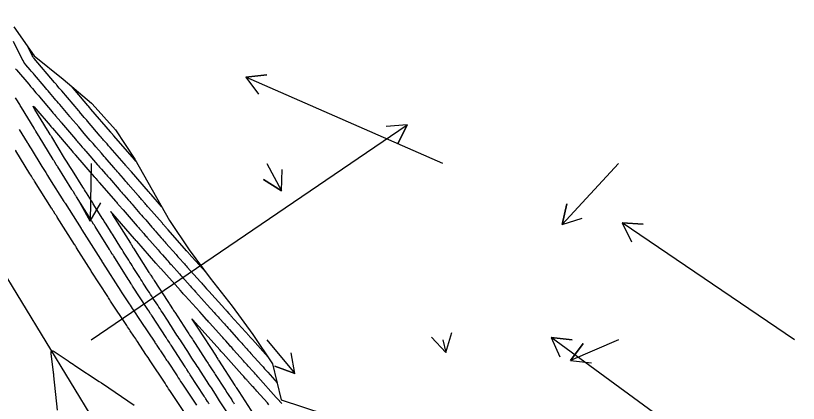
# Model space of a CAD drawing. Extents: x 954385 to 988206, y 1868364 to 1924553.
# Drawn here: x 956885.7 to 957108.2, y 1921300.9 to 1921411 of the extents above; entities that cross this region are included whole.
import ezdxf

# ---------------------------------------------------------------- set-up
doc = ezdxf.new("R2010")
doc.units = 0
for name, color, linetype in [('24', 7, 'Continuous'), ('26', 7, 'Continuous'), ('6', 7, 'Continuous'), ('7', 7, 'Continuous'), ('Default', 7, 'Continuous')]:
    doc.layers.add(name, color=color, linetype=linetype)

msp = doc.modelspace()

# ---------------------------------------------------------------- linework, layer by layer
at = {"layer": '24'}
msp.add_lwpolyline([(956885.2, 1921407.77), (956890.96, 1921399.57), (956899.23, 1921392.9), (956907.23, 1921386.07), (956907.45, 1921385.88), (956914.07, 1921378.54), (956919.56, 1921370.17), (956924.54, 1921361.49), (956929.4, 1921352.75), (956935.05, 1921344.48), (956940.99, 1921336.39), (956947.24, 1921328.49), (956953.14, 1921320.38), (956958.74, 1921312.08), (956961.18, 1921301.85), (956973.62, 1921297.74)], dxfattribs=at)
at = {"layer": '26'}
for points in [[(957007.13, 1921368.93), (956951.17, 1921393.51), (956957.14, 1921394.17), (956951.17, 1921393.51), (956954.72, 1921388.68)], [(956907.13, 1921318.93), (956996.97, 1921379.91), (956994.36, 1921374.51), (956996.97, 1921379.91), (956990.99, 1921379.47)], [(956907.13, 1921368.93), (956906.87, 1921352.63), (956903.95, 1921357.87), (956906.87, 1921352.63), (956909.95, 1921357.77)], [(956957.13, 1921368.93), (956961.24, 1921361.24), (956956.15, 1921364.41), (956961.24, 1921361.24), (956961.44, 1921367.24)], [(957057.13, 1921368.93), (957041.04, 1921351.68), (957042.39, 1921357.53), (957041.04, 1921351.68), (957046.78, 1921353.44)], [(957107.13, 1921318.93), (957058.14, 1921352.13), (957064.12, 1921351.7), (957058.14, 1921352.13), (957060.76, 1921346.73)], [(957007.13, 1921318.93), (957007.98, 1921315.25), (957003.89, 1921319.64), (957007.98, 1921315.25), (957009.73, 1921320.99)], [(956957.13, 1921318.93), (956965.03, 1921309.31), (956959.42, 1921311.42), (956965.03, 1921309.31), (956964.05, 1921315.23)], [(957107.13, 1921268.93), (957037.98, 1921319.53), (957043.94, 1921318.88), (957037.98, 1921319.53), (957040.4, 1921314.04)], [(957057.13, 1921318.93), (957043.47, 1921313), (957047.04, 1921317.82), (957043.47, 1921313), (957049.43, 1921312.32)]]:
    msp.add_lwpolyline(points, dxfattribs=at)
at = {"layer": '6'}
for points in [[(956927.18, 1921356.75), (956924.24, 1921360.12), (956924.11, 1921360.27), (956923.97, 1921360.43), (956923.63, 1921360.82), (956923.43, 1921361.05), (956918.61, 1921366.58), (956918.44, 1921366.78), (956918.26, 1921366.97), (956918.09, 1921367.17), (956917.92, 1921367.37), (956917.24, 1921368.15), (956917.07, 1921368.35), (956916.9, 1921368.54), (956916.73, 1921368.74), (956916.56, 1921368.93), (956912.6, 1921373.47), (956912.37, 1921373.74), (956912.13, 1921374.01), (956911.89, 1921374.28), (956911.66, 1921374.55), (956910.71, 1921375.64), (956910.47, 1921375.92), (956910.23, 1921376.19), (956910, 1921376.46), (956909.76, 1921376.74), (956906.13, 1921380.98), (956905.9, 1921381.25), (956905.67, 1921381.52), (956905.44, 1921381.79), (956905.21, 1921382.06), (956903.86, 1921383.63), (956903.8, 1921383.71), (956903.72, 1921383.8), (956903.7, 1921383.83), (956903.65, 1921383.88), (956903.64, 1921383.9), (956898.77, 1921389.62), (956898.61, 1921389.82), (956898.44, 1921390.02), (956898.27, 1921390.21), (956898.1, 1921390.41), (956897.43, 1921391.2), (956897.26, 1921391.4), (956897.1, 1921391.6), (956896.93, 1921391.79), (956896.76, 1921391.99), (956890.97, 1921398.81), (956890.8, 1921399.01), (956890.63, 1921399.21), (956890.59, 1921399.26), (956890.55, 1921399.32), (956890.52, 1921399.37), (956890.49, 1921399.43), (956889.12, 1921402.19)], [(956933.68, 1921298.21), (956929.54, 1921304.47), (956929.19, 1921304.99), (956928.85, 1921305.51), (956928.5, 1921306.03), (956928.16, 1921306.56), (956923.92, 1921312.95), (956923.62, 1921313.4), (956923.32, 1921313.86), (956923.02, 1921314.31), (956922.72, 1921314.76), (956920.32, 1921318.37), (956920.06, 1921318.75), (956919.81, 1921319.14), (956919.56, 1921319.52), (956919.3, 1921319.9), (956918.29, 1921321.42), (956918.03, 1921321.81), (956917.78, 1921322.19), (956917.53, 1921322.57), (956917.27, 1921322.95), (956912.67, 1921329.91), (956912.46, 1921330.22), (956912.26, 1921330.53), (956912.05, 1921330.85), (956911.85, 1921331.16), (956907.2, 1921338.42), (956907.02, 1921338.68), (956906.85, 1921338.95), (956906.68, 1921339.22), (956906.51, 1921339.49), (956903.01, 1921345.03), (956902.86, 1921345.26), (956902.71, 1921345.5), (956902.56, 1921345.74), (956902.41, 1921345.98), (956897.49, 1921353.76), (956897.36, 1921353.97), (956897.22, 1921354.18), (956897.09, 1921354.39), (956896.96, 1921354.6), (956896.43, 1921355.43), (956896.29, 1921355.64), (956896.16, 1921355.85), (956896.03, 1921356.06), (956895.9, 1921356.27), (956891.03, 1921363.96), (956890.92, 1921364.14), (956890.82, 1921364.31), (956890.71, 1921364.48), (956890.6, 1921364.65), (956890.18, 1921365.35), (956889.96, 1921365.69), (956889.75, 1921366.04), (956885.73, 1921372.58), (956885.71, 1921372.6), (956885.7, 1921372.63), (956885.69, 1921372.64), (956885.61, 1921372.78)], [(956957.7, 1921300.47), (956957.27, 1921300.95), (956954.23, 1921304.34), (956953.94, 1921304.66), (956953.65, 1921304.98), (956953.36, 1921305.31), (956953.07, 1921305.63), (956951.61, 1921307.26), (956951.48, 1921307.41), (956951.34, 1921307.56), (956951.21, 1921307.7), (956951.08, 1921307.85), (956950.56, 1921308.43), (956950.43, 1921308.58), (956950.3, 1921308.72), (956950.17, 1921308.87), (956950.03, 1921309.01), (956944.69, 1921314.96), (956944.55, 1921315.12), (956944.4, 1921315.28), (956944.04, 1921315.69), (956943.82, 1921315.93), (956937.79, 1921322.64), (956937.73, 1921322.7), (956937.57, 1921322.88), (956936.07, 1921324.55), (956935.87, 1921324.76), (956935.79, 1921324.81), (956935.82, 1921324.72), (956935.97, 1921324.48), (956937.28, 1921322.47), (956937.31, 1921322.42), (956937.35, 1921322.37), (956937.47, 1921322.18), (956942.65, 1921314.21), (956942.71, 1921314.12), (956942.77, 1921314.03), (956942.82, 1921313.94), (956942.88, 1921313.85), (956943.17, 1921313.41), (956943.28, 1921313.23), (956943.34, 1921313.14), (956948.03, 1921305.93), (956948.12, 1921305.78), (956948.21, 1921305.64), (956948.3, 1921305.5), (956948.4, 1921305.35), (956948.77, 1921304.78), (956948.96, 1921304.49), (956949.14, 1921304.2), (956953.4, 1921297.62)]]:
    msp.add_lwpolyline(points, dxfattribs=at)
at = {"layer": '7'}
for points in [[(956939.72, 1921338.12), (956934.92, 1921343.45), (956934.81, 1921343.58), (956934.7, 1921343.7), (956934.48, 1921343.94), (956934.43, 1921344), (956934.37, 1921344.07), (956934.32, 1921344.13), (956934.27, 1921344.19), (956929.01, 1921350.16), (956928.88, 1921350.31), (956928.74, 1921350.46), (956928.61, 1921350.62), (956928.47, 1921350.77), (956927.94, 1921351.38), (956927.8, 1921351.53), (956927.67, 1921351.69), (956927.53, 1921351.84), (956927.4, 1921351.99), (956923.47, 1921356.51), (956923.22, 1921356.79), (956922.97, 1921357.07), (956922.73, 1921357.35), (956922.48, 1921357.64), (956921.5, 1921358.77), (956921.25, 1921359.05), (956921, 1921359.33), (956920.76, 1921359.61), (956920.51, 1921359.9), (956917.69, 1921363.13), (956917.36, 1921363.52), (956917.02, 1921363.9), (956916.69, 1921364.28), (956916.35, 1921364.67), (956915.01, 1921366.21), (956914.67, 1921366.59), (956914.34, 1921366.98), (956914, 1921367.36), (956913.67, 1921367.75), (956911.63, 1921370.08), (956911.23, 1921370.54), (956910.84, 1921370.99), (956910.44, 1921371.45), (956910.05, 1921371.9), (956908.47, 1921373.71), (956908.07, 1921374.17), (956907.68, 1921374.62), (956907.28, 1921375.08), (956906.89, 1921375.54), (956905.2, 1921377.51), (956904.81, 1921377.97), (956904.41, 1921378.43), (956904.02, 1921378.89), (956903.63, 1921379.35), (956901.29, 1921382.08), (956901.2, 1921382.18), (956901.18, 1921382.21), (956901.16, 1921382.23), (956901.1, 1921382.3), (956901.07, 1921382.35), (956898.23, 1921385.69), (956897.86, 1921386.12), (956897.49, 1921386.56), (956897.12, 1921386.99), (956896.75, 1921387.43), (956895.28, 1921389.16), (956894.91, 1921389.6), (956894.54, 1921390.03), (956894.17, 1921390.47), (956893.8, 1921390.9), (956891.02, 1921394.17), (956890.72, 1921394.53), (956890.42, 1921394.89), (956890.11, 1921395.24), (956889.81, 1921395.6), (956888.59, 1921397.03), (956888.3, 1921397.4), (956888.04, 1921397.78), (956887.79, 1921398.18), (956887.57, 1921398.59), (956885.07, 1921403.64)], [(956885.68, 1921395.9), (956885.92, 1921395.61), (956889.44, 1921391.46), (956889.69, 1921391.16), (956889.95, 1921390.86), (956890.2, 1921390.56), (956890.45, 1921390.26), (956891.47, 1921389.07), (956891.73, 1921388.77), (956891.98, 1921388.47), (956892.23, 1921388.17), (956892.49, 1921387.87), (956896.04, 1921383.68), (956896.29, 1921383.39), (956896.54, 1921383.1), (956896.79, 1921382.8), (956897.04, 1921382.51), (956898.5, 1921380.79), (956898.53, 1921380.75), (956898.56, 1921380.71), (956898.65, 1921380.61), (956898.67, 1921380.58), (956898.72, 1921380.53), (956902.67, 1921375.92), (956902.91, 1921375.63), (956903.16, 1921375.34), (956903.4, 1921375.06), (956903.65, 1921374.77), (956904.63, 1921373.63), (956904.87, 1921373.34), (956905.12, 1921373.06), (956905.36, 1921372.77), (956905.61, 1921372.49), (956908.99, 1921368.61), (956909.26, 1921368.29), (956909.54, 1921367.97), (956909.82, 1921367.65), (956910.1, 1921367.33), (956911.22, 1921366.05), (956911.5, 1921365.73), (956911.78, 1921365.41), (956912.06, 1921365.09), (956912.34, 1921364.77), (956915.11, 1921361.59), (956915.44, 1921361.21), (956915.78, 1921360.83), (956916.11, 1921360.44), (956916.44, 1921360.06), (956917.78, 1921358.53), (956918.11, 1921358.15), (956918.44, 1921357.77), (956918.78, 1921357.38), (956919.11, 1921357), (956921.02, 1921354.81), (956921.43, 1921354.34), (956921.84, 1921353.87), (956922.25, 1921353.4), (956922.66, 1921352.93), (956924.45, 1921350.88), (956924.78, 1921350.5), (956925.11, 1921350.12), (956925.44, 1921349.74), (956925.77, 1921349.36), (956927.1, 1921347.85), (956927.43, 1921347.48), (956927.77, 1921347.1), (956928.1, 1921346.72), (956928.43, 1921346.34), (956931.3, 1921343.09), (956931.56, 1921342.8), (956931.82, 1921342.5), (956932.08, 1921342.21), (956932.34, 1921341.91), (956933.39, 1921340.74), (956933.66, 1921340.45), (956933.92, 1921340.16), (956934.18, 1921339.87), (956934.44, 1921339.57), (956938.22, 1921335.37), (956938.42, 1921335.15), (956938.61, 1921334.94), (956938.81, 1921334.72), (956939.01, 1921334.5), (956939.99, 1921333.41), (956940.58, 1921332.75), (956945.13, 1921327.71), (956945.28, 1921327.55), (956945.43, 1921327.38), (956945.57, 1921327.22), (956945.72, 1921327.05), (956946.32, 1921326.39), (956946.47, 1921326.22), (956946.62, 1921326.06), (956946.77, 1921325.89), (956946.91, 1921325.72), (956952.07, 1921319.99), (956952.22, 1921319.82), (956952.38, 1921319.65), (956952.76, 1921319.22), (956952.92, 1921319.05), (956952.99, 1921318.96), (956957.44, 1921314.01)], [(956919.86, 1921369.64), (956919.5, 1921370.06), (956919.44, 1921370.12), (956913.58, 1921376.85), (956913.5, 1921376.94), (956913.42, 1921377.03), (956913.34, 1921377.12), (956913.27, 1921377.21), (956912.95, 1921377.57), (956912.87, 1921377.66), (956912.79, 1921377.75), (956912.71, 1921377.85), (956912.64, 1921377.94), (956907.06, 1921384.45), (956906.79, 1921384.77), (956906.41, 1921385.21), (956906.35, 1921385.29), (956906.22, 1921385.43), (956906.2, 1921385.45), (956901.58, 1921390.9)], [(956940.66, 1921300.75), (956940.53, 1921300.94), (956940.41, 1921301.14), (956940.28, 1921301.34), (956939.77, 1921302.12), (956939.64, 1921302.32), (956939.51, 1921302.52), (956939.39, 1921302.71), (956939.26, 1921302.91), (956935.34, 1921308.95), (956935.21, 1921309.14), (956935.09, 1921309.33), (956934.96, 1921309.52), (956934.84, 1921309.71), (956934.35, 1921310.47), (956934.22, 1921310.66), (956934.1, 1921310.86), (956933.98, 1921311.05), (956933.85, 1921311.24), (956929.88, 1921317.36), (956929.76, 1921317.54), (956929.64, 1921317.72), (956929.52, 1921317.9), (956929.4, 1921318.09), (956928.93, 1921318.81), (956928.81, 1921319), (956928.69, 1921319.18), (956928.57, 1921319.36), (956928.45, 1921319.54), (956924.4, 1921325.76), (956924.29, 1921325.93), (956924.18, 1921326.1), (956924.07, 1921326.27), (956923.95, 1921326.44), (956923.51, 1921327.13), (956923.29, 1921327.47), (956923.06, 1921327.81), (956918.93, 1921334.17), (956918.83, 1921334.33), (956918.73, 1921334.49), (956918.63, 1921334.65), (956918.53, 1921334.81), (956917.92, 1921335.77), (956917.71, 1921336.09), (956913.57, 1921342.62), (956913.47, 1921342.78), (956913.37, 1921342.94), (956913.27, 1921343.1), (956913.17, 1921343.25), (956912.78, 1921343.89), (956912.68, 1921344.05), (956912.58, 1921344.2), (956912.48, 1921344.36), (956912.38, 1921344.52), (956908.26, 1921351.09), (956908.06, 1921351.41), (956907.86, 1921351.73), (956907.45, 1921352.38), (956907.35, 1921352.55), (956907.24, 1921352.71), (956907.14, 1921352.87), (956907.04, 1921353.03), (956902.95, 1921359.55), (956902.85, 1921359.72), (956902.74, 1921359.88), (956902.64, 1921360.05), (956902.53, 1921360.22), (956902.11, 1921360.89), (956902.01, 1921361.05), (956901.9, 1921361.22), (956901.8, 1921361.39), (956901.69, 1921361.56), (956897.64, 1921368.02), (956897.54, 1921368.19), (956897.43, 1921368.35), (956897.33, 1921368.52), (956897.22, 1921368.7), (956896.8, 1921369.38), (956896.7, 1921369.55), (956896.59, 1921369.72), (956896.49, 1921369.89), (956896.38, 1921370.06), (956892.35, 1921376.63), (956892.31, 1921376.69), (956892.23, 1921376.83), (956892.2, 1921376.88), (956892.17, 1921376.92), (956891.43, 1921378.14), (956891.3, 1921378.35), (956891.17, 1921378.56), (956891.04, 1921378.77), (956890.92, 1921378.98), (956887.33, 1921384.87), (956887.16, 1921385.14), (956887, 1921385.42), (956886.83, 1921385.69), (956886.66, 1921385.97), (956885.99, 1921387.06), (956885.82, 1921387.34), (956885.66, 1921387.61)], [(956945.71, 1921298.47), (956943.68, 1921301.6), (956943.39, 1921302.06), (956943.09, 1921302.51), (956942.8, 1921302.96), (956942.51, 1921303.41), (956941.34, 1921305.22), (956941.04, 1921305.67), (956940.75, 1921306.12), (956940.46, 1921306.57), (956940.17, 1921307.02), (956938.26, 1921309.96), (956937.95, 1921310.43), (956937.65, 1921310.9), (956937.34, 1921311.37), (956937.04, 1921311.84), (956935.82, 1921313.71), (956935.52, 1921314.18), (956935.21, 1921314.65), (956934.91, 1921315.11), (956934.6, 1921315.58), (956932.83, 1921318.31), (956932.52, 1921318.8), (956932.2, 1921319.29), (956931.88, 1921319.78), (956931.56, 1921320.26), (956930.29, 1921322.22), (956929.97, 1921322.71), (956929.65, 1921323.2), (956929.33, 1921323.69), (956929.01, 1921324.18), (956927.41, 1921326.64), (956927.07, 1921327.15), (956926.74, 1921327.67), (956926.4, 1921328.18), (956926.07, 1921328.7), (956924.73, 1921330.75), (956924.4, 1921331.27), (956924.06, 1921331.78), (956923.73, 1921332.3), (956923.39, 1921332.81), (956921.98, 1921334.99), (956921.63, 1921335.52), (956921.29, 1921336.06), (956920.95, 1921336.6), (956920.6, 1921337.13), (956919.14, 1921339.45), (956918.81, 1921339.96), (956918.49, 1921340.46), (956918.17, 1921340.97), (956917.85, 1921341.47), (956916.57, 1921343.49), (956916.25, 1921344), (956915.93, 1921344.51), (956915.61, 1921345.01), (956915.3, 1921345.52), (956913.48, 1921348.41), (956913.2, 1921348.86), (956912.91, 1921349.32), (956912.62, 1921349.78), (956912.34, 1921350.24), (956911.19, 1921352.06), (956910.9, 1921352.52), (956910.62, 1921352.98), (956910.33, 1921353.43), (956910.04, 1921353.89), (956907.74, 1921357.56), (956907.5, 1921357.95), (956907.25, 1921358.34), (956907.01, 1921358.73), (956906.77, 1921359.12), (956905.79, 1921360.67), (956905.55, 1921361.06), (956905.3, 1921361.45), (956905.06, 1921361.84), (956904.82, 1921362.23), (956901.86, 1921366.94), (956901.67, 1921367.24), (956901.48, 1921367.54), (956901.3, 1921367.83), (956901.11, 1921368.13), (956900.36, 1921369.32), (956900.18, 1921369.62), (956899.99, 1921369.92), (956899.8, 1921370.22), (956899.62, 1921370.52), (956895.94, 1921376.5), (956895.84, 1921376.67), (956895.74, 1921376.84), (956895.63, 1921377.02), (956895.53, 1921377.19), (956894.93, 1921378.16), (956894.9, 1921378.21), (956894.87, 1921378.26), (956894.78, 1921378.41), (956894.75, 1921378.45), (956891.18, 1921384.32), (956890.78, 1921385.01), (956890.69, 1921385.28), (956890.91, 1921385.11), (956891.45, 1921384.52), (956895.49, 1921379.75), (956895.69, 1921379.52), (956895.93, 1921379.24), (956895.97, 1921379.19), (956896.02, 1921379.14), (956896.14, 1921378.99), (956896.15, 1921378.97), (956901.74, 1921372.45), (956901.98, 1921372.16), (956902.39, 1921371.68), (956902.47, 1921371.59), (956902.56, 1921371.49), (956902.64, 1921371.4), (956902.72, 1921371.3), (956908.01, 1921365.23), (956908.13, 1921365.09), (956908.25, 1921364.96), (956908.37, 1921364.82), (956908.49, 1921364.68), (956908.98, 1921364.12), (956909.1, 1921363.98), (956909.22, 1921363.84), (956909.34, 1921363.71), (956909.46, 1921363.57), (956914.19, 1921358.14), (956914.36, 1921357.95), (956914.53, 1921357.75), (956914.7, 1921357.56), (956914.87, 1921357.36), (956915.55, 1921356.59), (956915.72, 1921356.39), (956915.89, 1921356.2), (956916.05, 1921356.01), (956916.22, 1921355.81), (956920.25, 1921351.2), (956920.48, 1921350.93), (956920.71, 1921350.67), (956920.94, 1921350.4), (956921.17, 1921350.14), (956922.09, 1921349.08), (956922.32, 1921348.82), (956922.55, 1921348.55), (956922.78, 1921348.29), (956923.01, 1921348.03), (956926.17, 1921344.43), (956926.48, 1921344.08), (956926.79, 1921343.73), (956927.1, 1921343.38), (956927.41, 1921343.03), (956928.64, 1921341.63), (956928.95, 1921341.28), (956929.26, 1921340.94), (956929.57, 1921340.59), (956929.88, 1921340.24), (956932.27, 1921337.59), (956932.65, 1921337.16), (956933.02, 1921336.74), (956933.4, 1921336.32), (956933.78, 1921335.9), (956935.3, 1921334.21), (956935.68, 1921333.79), (956936.05, 1921333.37), (956936.43, 1921332.95), (956936.81, 1921332.53), (956938.51, 1921330.65), (956939.33, 1921329.74), (956940.15, 1921328.83), (956942.15, 1921326.61), (956942.51, 1921326.21), (956942.87, 1921325.81), (956943.23, 1921325.42), (956943.58, 1921325.02), (956945.02, 1921323.42), (956945.37, 1921323.03), (956945.73, 1921322.63), (956946.09, 1921322.23), (956946.45, 1921321.83), (956949.08, 1921318.9), (956949.37, 1921318.57), (956949.67, 1921318.25), (956949.96, 1921317.93), (956950.25, 1921317.6), (956951.41, 1921316.31), (956951.7, 1921315.99), (956951.99, 1921315.66), (956952.28, 1921315.34), (956952.57, 1921315.02), (956955.57, 1921311.68), (956956.02, 1921311.18), (956956.46, 1921310.69), (956956.91, 1921310.19), (956957.35, 1921309.7), (956960.02, 1921306.72)], [(956886.72, 1921378.65), (956888.98, 1921374.92), (956889.01, 1921374.88), (956889.02, 1921374.87), (956889.1, 1921374.73), (956889.12, 1921374.7), (956889.13, 1921374.68), (956889.15, 1921374.65), (956889.16, 1921374.63), (956889.7, 1921373.75), (956889.89, 1921373.44), (956890.08, 1921373.14), (956893.14, 1921368.16), (956893.69, 1921367.28), (956894.23, 1921366.4), (956894.78, 1921365.52), (956895.33, 1921364.65), (956899.41, 1921358.2), (956899.49, 1921358.07), (956899.57, 1921357.94), (956899.65, 1921357.81), (956899.74, 1921357.68), (956904.28, 1921350.51), (956904.34, 1921350.41), (956904.4, 1921350.31), (956904.47, 1921350.2), (956904.53, 1921350.1), (956909.79, 1921341.78), (956909.98, 1921341.48), (956910.17, 1921341.19), (956910.22, 1921341.11), (956910.27, 1921341.04), (956910.31, 1921340.96), (956910.36, 1921340.89), (956915.62, 1921332.69), (956915.64, 1921332.65), (956915.67, 1921332.62), (956915.69, 1921332.58), (956915.71, 1921332.55), (956917.99, 1921329.12), (956918.27, 1921328.69), (956918.55, 1921328.26), (956918.83, 1921327.83), (956919.12, 1921327.41), (956921.1, 1921324.42), (956921.14, 1921324.35), (956921.19, 1921324.28), (956921.24, 1921324.21), (956921.29, 1921324.14), (956925.25, 1921318.18), (956925.39, 1921317.96), (956925.54, 1921317.73), (956925.69, 1921317.51), (956925.84, 1921317.28), (956926.44, 1921316.39), (956926.58, 1921316.17), (956926.73, 1921315.94), (956926.88, 1921315.72), (956927.03, 1921315.5), (956927.99, 1921314.05), (956928.2, 1921313.74), (956928.4, 1921313.42), (956928.61, 1921313.11), (956928.82, 1921312.79), (956931.57, 1921308.64), (956931.91, 1921308.12), (956932.26, 1921307.6), (956932.6, 1921307.08), (956932.95, 1921306.56), (956937.09, 1921300.3)], [(956961.38, 1921300.78), (956961.11, 1921301.09), (956960.83, 1921301.4), (956960.76, 1921301.47), (956960.69, 1921301.55), (956960.62, 1921301.63), (956960.55, 1921301.71), (956960.07, 1921302.25), (956959.8, 1921302.55), (956954.59, 1921308.35), (956954.25, 1921308.74), (956953.9, 1921309.12), (956953.56, 1921309.5), (956953.21, 1921309.89), (956951.83, 1921311.42), (956951.49, 1921311.81), (956951.14, 1921312.19), (956950.8, 1921312.58), (956950.45, 1921312.96), (956947.67, 1921316.06), (956947.39, 1921316.37), (956947.11, 1921316.69), (956946.82, 1921317), (956946.54, 1921317.31), (956945.41, 1921318.57), (956945.13, 1921318.88), (956944.85, 1921319.2), (956944.57, 1921319.51), (956944.28, 1921319.83), (956940.77, 1921323.74), (956940.54, 1921323.99), (956940.31, 1921324.25), (956940.08, 1921324.5), (956939.85, 1921324.76), (956938.7, 1921326.04), (956938.01, 1921326.8), (956933.84, 1921331.43), (956933.67, 1921331.62), (956933.5, 1921331.81), (956933.33, 1921332), (956933.15, 1921332.19), (956932.47, 1921332.95), (956932.3, 1921333.14), (956932.13, 1921333.33), (956931.96, 1921333.52), (956931.79, 1921333.71), (956926.92, 1921339.12), (956926.81, 1921339.24), (956926.7, 1921339.37), (956926.59, 1921339.49), (956926.48, 1921339.62), (956926.03, 1921340.12), (956925.92, 1921340.24), (956925.81, 1921340.37), (956925.7, 1921340.5), (956925.59, 1921340.62), (956920.1, 1921346.87), (956920.04, 1921346.93), (956919.99, 1921346.99), (956919.94, 1921347.05), (956919.89, 1921347.11), (956919.63, 1921347.41), (956919.52, 1921347.53), (956919.47, 1921347.59), (956913.33, 1921354.63), (956913.28, 1921354.69), (956912.77, 1921355.27), (956912.7, 1921355.35), (956912.67, 1921355.37), (956912.68, 1921355.33), (956912.73, 1921355.25), (956913.18, 1921354.54), (956913.26, 1921354.41), (956918.35, 1921346.3), (956918.42, 1921346.19), (956918.49, 1921346.07), (956918.56, 1921345.96), (956918.64, 1921345.84), (956919.14, 1921345.04), (956919.22, 1921344.93), (956923.6, 1921338.01), (956923.72, 1921337.82), (956923.85, 1921337.62), (956923.97, 1921337.43), (956924.09, 1921337.24), (956924.59, 1921336.48), (956924.71, 1921336.29), (956924.84, 1921336.09), (956924.96, 1921335.9), (956925.09, 1921335.71), (956928.97, 1921329.74), (956929.13, 1921329.49), (956929.29, 1921329.23), (956929.46, 1921328.98), (956929.62, 1921328.73), (956930.28, 1921327.72), (956930.44, 1921327.47), (956930.61, 1921327.22), (956930.77, 1921326.97), (956930.94, 1921326.72), (956934.36, 1921321.46), (956934.56, 1921321.15), (956934.76, 1921320.85), (956934.95, 1921320.55), (956935.15, 1921320.25), (956935.93, 1921319.04), (956936.13, 1921318.74), (956936.32, 1921318.44), (956936.52, 1921318.14), (956936.72, 1921317.83), (956939.76, 1921313.15), (956939.98, 1921312.81), (956940.21, 1921312.46), (956940.43, 1921312.12), (956940.65, 1921311.78), (956941.54, 1921310.41), (956941.77, 1921310.06), (956941.99, 1921309.72), (956942.21, 1921309.38), (956942.43, 1921309.03), (956945.16, 1921304.83), (956945.41, 1921304.45), (956945.65, 1921304.07), (956945.9, 1921303.69), (956946.14, 1921303.32), (956947.12, 1921301.8), (956947.37, 1921301.42), (956947.61, 1921301.05), (956947.86, 1921300.67)], [(956897.59, 1921298.87), (956896.55, 1921308.68), (956896.52, 1921308.92), (956896.5, 1921309.17), (956896.47, 1921309.41), (956896.44, 1921309.65), (956895.76, 1921315), (956895.75, 1921315.52), (956895.91, 1921315.79), (956896.21, 1921315.8), (956896.67, 1921315.56), (956900.6, 1921312.88), (956901.07, 1921312.57), (956901.54, 1921312.25), (956902, 1921311.94), (956902.48, 1921311.63), (956909.43, 1921307.09), (956910.11, 1921306.64), (956910.8, 1921306.19), (956911.48, 1921305.73), (956912.16, 1921305.27), (956919.38, 1921300.34)]]:
    msp.add_lwpolyline(points, dxfattribs=at)
at = {"layer": 'Default'}
msp.add_line((957221.14, 1920784.24), (956045.8, 1922705.18), dxfattribs=at)

doc.saveas('drawing.dxf')
